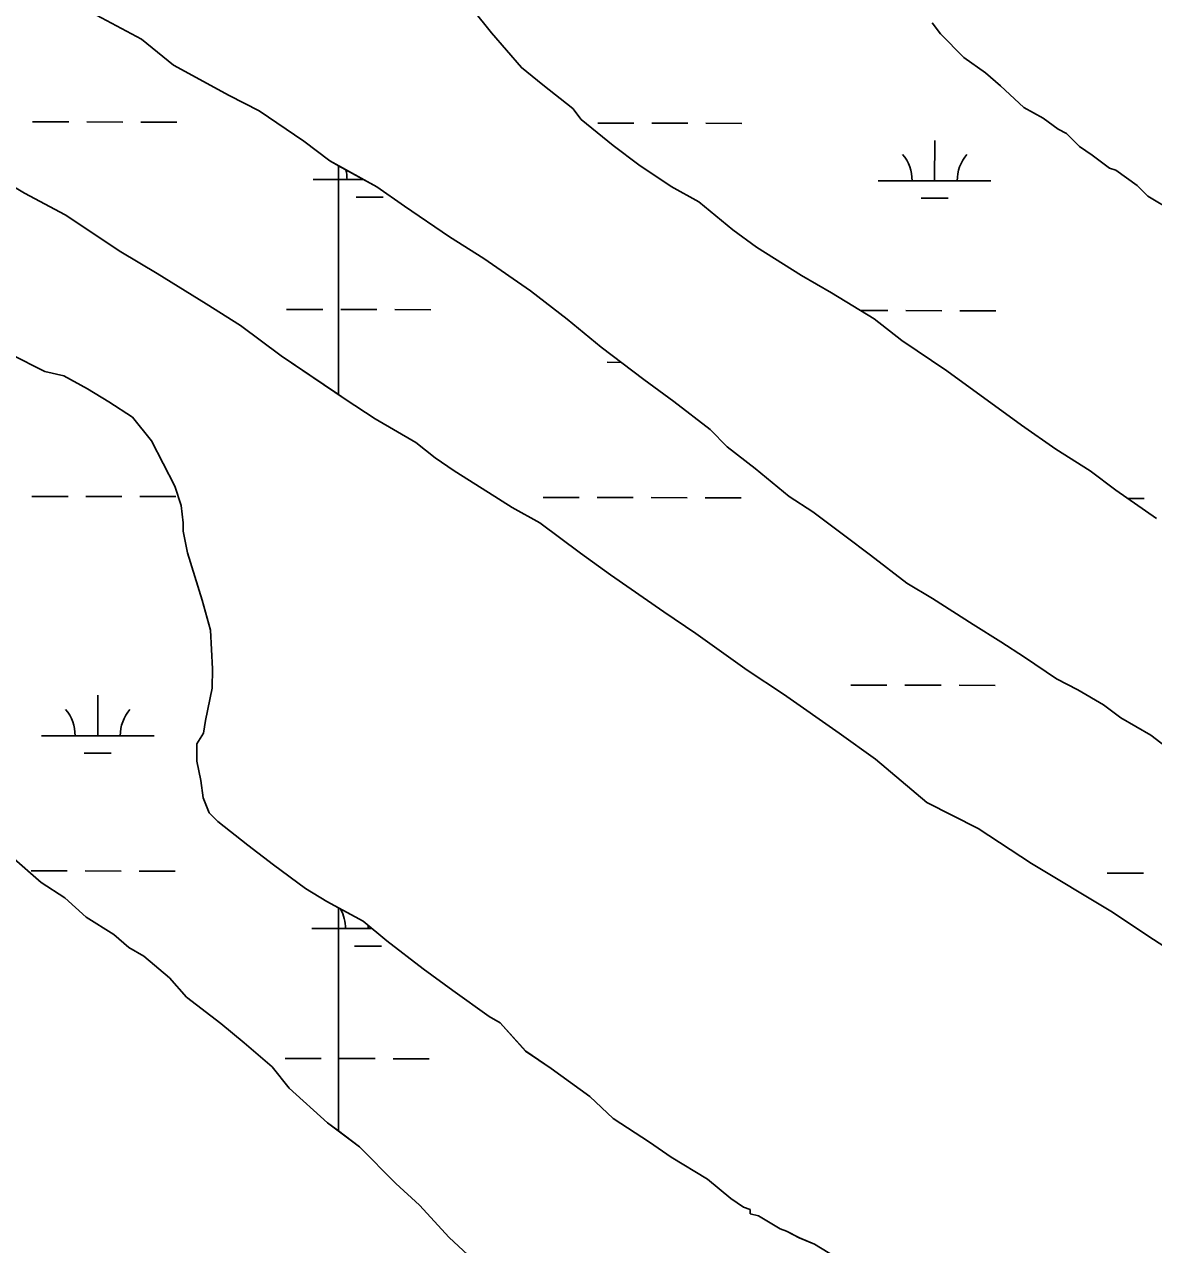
# Model space of a CAD drawing. Extents: x 3187622 to 3225504, y 800805 to 826213.
# Drawn here: x 3216564 to 3217567, y 818896 to 819980 of the extents above; entities that cross this region are included whole.
import ezdxf

# ---------------------------------------------------------------- set-up
doc = ezdxf.new("R2010")
doc.units = 0
doc.layers.add('V-SITE-VEGE', color=7, linetype='Continuous')
doc.layers.add('V-WETL-SWMP', color=7, linetype='Continuous')

msp = doc.modelspace()

# ---------------------------------------------------------------- linework, layer by layer
at = {"layer": 'V-SITE-VEGE'}
for p, q in [((3216668.3, 819966.6), (3216628.4, 819987.8)), ((3216696.8, 819943.5), (3216668.3, 819966.6)), ((3216746.2, 819916.4), (3216696.8, 819943.5)), ((3216772.8, 819902.9), (3216746.2, 819916.4)), ((3216812.7, 819875.9), (3216772.8, 819902.9)), ((3216835.5, 819858.6), (3216812.7, 819875.9)), ((3216843.4, 819854.2), (3216835.5, 819858.6)), ((3216843.4, 819650.8), (3216843.4, 819854.2)), ((3216564.4, 819829.9), (3216600.5, 819810.6)), ((3216600.5, 819810.6), (3216649.9, 819777.8)), ((3216649.9, 819777.8), (3216682.2, 819758.5)), ((3216682.2, 819758.5), (3216725.9, 819731.5)), ((3216725.9, 819731.5), (3216756.3, 819712.2)), ((3216756.3, 819712.2), (3216792.3, 819685.3)), ((3216582.4, 819671.4), (3216552, 819686.9)), ((3216792.3, 819685.3), (3216843.4, 819650.8)), ((3216599.5, 819667.5), (3216582.4, 819671.4)), ((3216620.4, 819655.9), (3216599.5, 819667.5)), ((3216639.4, 819644.3), (3216620.4, 819655.9)), ((3216660.3, 819630.8), (3216639.4, 819644.3)), ((3216677.4, 819609.7), (3216660.3, 819630.8)), ((3216698.1, 819569.5), (3216677.4, 819609.7)), ((3216703.7, 819552.3), (3216698.1, 819569.5)), ((3216705.5, 819537), (3216703.7, 819552.3)), ((3216705.5, 819529.4), (3216705.5, 819537)), ((3216709.1, 819510.3), (3216705.5, 819529.4)), ((3216722.2, 819468.3), (3216709.1, 819510.3)), ((3216729.7, 819441.5), (3216722.2, 819468.3)), ((3216731.4, 819407.1), (3216729.7, 819441.5)), ((3216731.2, 819390), (3216731.4, 819407.1)), ((3216725.3, 819361.4), (3216731.2, 819390)), ((3216723.3, 819350), (3216725.3, 819361.4)), ((3216717.6, 819340.5), (3216723.3, 819350)), ((3216717.5, 819325.2), (3216717.6, 819340.5)), ((3216721.2, 819308), (3216717.5, 819325.2)), ((3216723, 819292.7), (3216721.2, 819308)), ((3216728.6, 819279.3), (3216723, 819292.7)), ((3216736.2, 819271.7), (3216728.6, 819279.3)), ((3216762.7, 819250.5), (3216736.2, 819271.7)), ((3216785.5, 819233.2), (3216762.7, 819250.5)), ((3216552.8, 819240.4), (3216579.4, 819217.4)), ((3216814, 819212), (3216785.5, 819233.2)), ((3216579.4, 819217.4), (3216600.3, 819203.9)), ((3216833, 819200.4), (3216814, 819212)), ((3216600.3, 819203.9), (3216619.2, 819186.6)), ((3216843.4, 819194.9), (3216833, 819200.4)), ((3216619.2, 819186.6), (3216643.9, 819171.2)), ((3216865.3, 819183), (3216843.4, 819194.9)), ((3216843.4, 819194.9), (3216843.4, 818996.7)), ((3216843.4, 818996.7), (3216843.4, 819194.9)), ((3216886.2, 819165.7), (3216865.3, 819183)), ((3216643.9, 819171.2), (3216657.2, 819159.6)), ((3216918.5, 819140.7), (3216886.2, 819165.7)), ((3216657.2, 819159.6), (3216670.5, 819151.9)), ((3216670.5, 819151.9), (3216693.3, 819132.7)), ((3216693.3, 819132.7), (3216708.4, 819115.4)), ((3216945, 819121.5), (3216918.5, 819140.7)), ((3216977.3, 819098.3), (3216945, 819121.5)), ((3216708.4, 819115.4), (3216738.8, 819092.3)), ((3216738.8, 819092.3), (3216759.7, 819075)), ((3216986.8, 819092.6), (3216977.3, 819098.3)), ((3217009.5, 819067.6), (3216986.8, 819092.6)), ((3216759.7, 819075), (3216784.3, 819053.8)), ((3217032.3, 819052.2), (3217009.5, 819067.6)), ((3216784.3, 819053.8), (3216799.5, 819034.7)), ((3217066.5, 819027.2), (3217032.3, 819052.2)), ((3216799.5, 819034.7), (3216833.6, 819003.9)), ((3217087.4, 819007.9), (3217066.5, 819027.2)), ((3216833.6, 819003.9), (3216843.4, 818996.7)), ((3217119.7, 818986.7), (3217087.4, 819007.9)), ((3216843.4, 818996.7), (3216862.1, 818982.7)), ((3216862.1, 818982.7), (3216894.3, 818950.1)), ((3217138.7, 818973.3), (3217119.7, 818986.7)), ((3217171, 818954), (3217138.7, 818973.3)), ((3216894.3, 818950.1), (3216915.2, 818930.9)), ((3217191.8, 818936.7), (3217171, 818954)), ((3217203.2, 818929), (3217191.8, 818936.7)), ((3216915.2, 818930.9), (3216941.7, 818902.1)), ((3217208.9, 818927), (3217203.2, 818929)), ((3217208.9, 818923.2), (3217208.9, 818927)), ((3217216.5, 818921.2), (3217208.9, 818923.2)), ((3217235.5, 818909.7), (3217216.5, 818921.2)), ((3217241.2, 818907.7), (3217235.5, 818909.7)), ((3217252.6, 818901.9), (3217241.2, 818907.7)), ((3216941.7, 818902.1), (3216962.5, 818882.9)), ((3217266, 818896.1), (3217252.6, 818901.9)), ((3217285, 818884.5), (3217266, 818896.1))]:
    msp.add_line(p, q, dxfattribs=at)
for points in [[(3216962.3, 819993.2), (3216979.3, 819972.1), (3217005.8, 819941.4), (3217024.8, 819926), (3217051.4, 819904.9), (3217058.9, 819895.3), (3217087.4, 819872.2), (3217110.2, 819854.9), (3217138.7, 819835.6), (3217163.4, 819822.1), (3217193.7, 819797.1), (3217214.6, 819781.7), (3217254.5, 819756.6), (3217281.1, 819741.2), (3217319.1, 819718), (3217343.8, 819698.8), (3217383.7, 819671.8), (3217450.1, 819623.7), (3217480.5, 819602.5), (3217510.9, 819583.2), (3217533.7, 819565.9), (3217569.8, 819540.8)], [(3217452, 819906), (3217431.2, 819925.2), (3217417.9, 819936.8), (3217398.9, 819950.3), (3217378, 819971.4), (3217370.5, 819981)], [(3217584.9, 819813.6), (3217562.1, 819827.1), (3217552.7, 819836.7), (3217533.7, 819850.1), (3217528, 819852.1), (3217512.8, 819863.6), (3217501.4, 819871.3), (3217490, 819882.9), (3217482.4, 819886.7), (3217469.1, 819896.4), (3217452, 819906)], [(3217076.7, 819692.9), (3217046.3, 819717.9), (3217014, 819742.9), (3216972.3, 819771.8), (3216941.9, 819791.1), (3216902, 819818.1), (3216877.3, 819835.4), (3216843.4, 819854.2), (3216843.4, 819650.8)], [(3217587.5, 819330.9), (3217564.7, 819348.2), (3217538.1, 819363.6), (3217522.9, 819375.2), (3217500.1, 819388.7), (3217481.1, 819398.3), (3217452.6, 819417.6), (3217431.7, 819431.1), (3217407, 819446.5), (3217370.9, 819469.7), (3217348.1, 819483.2), (3217315.8, 819508.2), (3217293, 819525.5), (3217264.6, 819546.7), (3217243.7, 819560.2), (3217213.3, 819585.2), (3217188.6, 819604.4), (3217173.5, 819619.8), (3217141.2, 819644.8), (3217114.6, 819664.1), (3217076.7, 819692.9)], [(3216843.4, 819650.8), (3216849.3, 819646.7), (3216875.9, 819629.4), (3216912, 819608.2), (3216929.1, 819594.7), (3216946.2, 819583.1), (3216976.6, 819563.9), (3216997.5, 819550.4), (3217022.2, 819536.8), (3217058.3, 819509.9), (3217084.9, 819490.6), (3217132.3, 819457.9), (3217160.8, 819438.6), (3217206.4, 819405.9), (3217238.7, 819384.7), (3217288.1, 819350), (3217320.3, 819326.9), (3217365.9, 819288.5), (3217411.5, 819265.3), (3217459, 819234.4), (3217529.3, 819192), (3217567.3, 819166.9), (3217609.1, 819139.9)]]:
    msp.add_lwpolyline(points, dxfattribs=at)
at = {"layer": 'V-WETL-SWMP'}
for p, q in [((3216668.3, 819966.6), (3216628.4, 819987.8)), ((3216962.3, 819993.2), (3216979.3, 819972.1)), ((3217378, 819971.4), (3217370.5, 819981)), ((3216696.8, 819943.5), (3216668.3, 819966.6)), ((3216979.3, 819972.1), (3217005.8, 819941.4)), ((3217398.9, 819950.3), (3217378, 819971.4)), ((3217417.9, 819936.8), (3217398.9, 819950.3)), ((3216746.2, 819916.4), (3216696.8, 819943.5)), ((3217005.8, 819941.4), (3217024.8, 819926)), ((3217431.2, 819925.2), (3217417.9, 819936.8)), ((3217024.8, 819926), (3217051.4, 819904.9)), ((3217452, 819906), (3217431.2, 819925.2)), ((3216772.8, 819902.9), (3216746.2, 819916.4)), ((3216812.7, 819875.9), (3216772.8, 819902.9)), ((3217051.4, 819904.9), (3217058.9, 819895.3)), ((3217469.1, 819896.4), (3217452, 819906)), ((3216571.7, 819893.1), (3216603.7, 819893)), ((3216619.7, 819893), (3216651.7, 819892.9)), ((3216667.7, 819892.9), (3216699.7, 819892.8)), ((3217058.9, 819895.3), (3217087.4, 819872.2)), ((3217073.6, 819892.1), (3217105.6, 819892)), ((3217121.6, 819892), (3217153.6, 819891.9)), ((3217169.6, 819891.9), (3217201.6, 819891.8)), ((3217482.4, 819886.7), (3217469.1, 819896.4)), ((3217490, 819882.9), (3217482.4, 819886.7)), ((3217501.4, 819871.3), (3217490, 819882.9)), ((3216835.5, 819858.6), (3216812.7, 819875.9)), ((3217087.4, 819872.2), (3217110.2, 819854.9)), ((3217372.8, 819840.7), (3217372.9, 819876.7)), ((3217512.8, 819863.6), (3217501.4, 819871.3)), ((3216513.1, 819860.7), (3216564.4, 819829.9)), ((3216877.3, 819835.4), (3216835.5, 819858.6)), ((3217528, 819852.1), (3217512.8, 819863.6)), ((3217110.2, 819854.9), (3217138.7, 819835.6)), ((3217533.7, 819850.1), (3217528, 819852.1)), ((3217552.7, 819836.7), (3217533.7, 819850.1)), ((3216820.9, 819841.9), (3216865.9, 819841.8)), ((3217138.7, 819835.6), (3217163.4, 819822.1)), ((3217322.8, 819840.8), (3217422.8, 819840.6)), ((3217562.1, 819827.1), (3217552.7, 819836.7)), ((3216564.4, 819829.9), (3216600.5, 819810.6)), ((3216858.9, 819826.3), (3216882.9, 819826.3)), ((3216902, 819818.1), (3216877.3, 819835.4)), ((3217360.8, 819825.3), (3217384.8, 819825.3)), ((3217584.9, 819813.6), (3217562.1, 819827.1)), ((3216941.9, 819791.1), (3216902, 819818.1)), ((3217163.4, 819822.1), (3217193.7, 819797.1)), ((3216600.5, 819810.6), (3216649.9, 819777.8)), ((3217193.7, 819797.1), (3217214.6, 819781.7)), ((3216972.3, 819771.8), (3216941.9, 819791.1)), ((3217214.6, 819781.7), (3217254.5, 819756.6)), ((3216649.9, 819777.8), (3216682.2, 819758.5)), ((3217014, 819742.9), (3216972.3, 819771.8)), ((3216682.2, 819758.5), (3216725.9, 819731.5)), ((3217254.5, 819756.6), (3217281.1, 819741.2)), ((3217046.3, 819717.9), (3217014, 819742.9)), ((3217281.1, 819741.2), (3217319.1, 819718)), ((3216725.9, 819731.5), (3216756.3, 819712.2)), ((3216797.3, 819726.5), (3216829.3, 819726.4)), ((3216845.3, 819726.4), (3216877.3, 819726.3)), ((3216893.3, 819726.3), (3216925.3, 819726.2)), ((3217076.7, 819692.9), (3217046.3, 819717.9)), ((3217307, 819725.4), (3217331.2, 819725.4)), ((3217319.1, 819718), (3217343.8, 819698.8)), ((3217347.2, 819725.4), (3217379.2, 819725.3)), ((3217395.2, 819725.3), (3217427.2, 819725.2)), ((3216756.3, 819712.2), (3216792.4, 819685.3)), ((3217343.8, 819698.8), (3217383.7, 819671.8)), ((3216582.4, 819671.4), (3216552, 819686.9)), ((3216792.4, 819685.3), (3216849.3, 819646.7)), ((3217114.6, 819664.1), (3217076.7, 819692.9)), ((3217082, 819679.5), (3217094.4, 819679.4)), ((3216599.5, 819667.5), (3216582.4, 819671.4)), ((3216620.5, 819655.9), (3216599.5, 819667.5)), ((3217141.2, 819644.8), (3217114.6, 819664.1)), ((3217383.7, 819671.8), (3217450.1, 819623.7)), ((3216639.5, 819644.3), (3216620.5, 819655.9)), ((3216660.3, 819630.8), (3216639.5, 819644.3)), ((3216849.3, 819646.7), (3216875.9, 819629.4)), ((3217173.5, 819619.8), (3217141.2, 819644.8)), ((3216677.4, 819609.7), (3216660.3, 819630.8)), ((3216875.9, 819629.4), (3216912, 819608.2)), ((3217188.6, 819604.4), (3217173.5, 819619.8)), ((3217450.1, 819623.7), (3217480.5, 819602.5)), ((3216698.1, 819569.5), (3216677.4, 819609.7)), ((3216912, 819608.2), (3216929.1, 819594.7)), ((3217213.3, 819585.2), (3217188.6, 819604.4)), ((3217480.5, 819602.5), (3217510.9, 819583.2)), ((3216929.1, 819594.7), (3216946.2, 819583.1)), ((3216946.2, 819583.1), (3216976.6, 819563.9)), ((3217243.7, 819560.2), (3217213.3, 819585.2)), ((3217510.9, 819583.2), (3217533.7, 819565.9)), ((3216703.7, 819552.3), (3216698.1, 819569.5)), ((3217533.7, 819565.9), (3217569.8, 819540.8)), ((3216571.1, 819560.4), (3216603.1, 819560.4)), ((3216619, 819560.3), (3216651, 819560.3)), ((3216667, 819560.2), (3216699, 819560.2)), ((3216976.6, 819563.9), (3216997.5, 819550.4)), ((3217025, 819559.5), (3217057, 819559.4)), ((3217073, 819559.4), (3217105, 819559.3)), ((3217121, 819559.3), (3217153, 819559.2)), ((3217169, 819559.2), (3217201, 819559.1)), ((3217264.6, 819546.7), (3217243.7, 819560.2)), ((3217544.4, 819558.4), (3217558.9, 819558.4)), ((3216705.5, 819537), (3216703.7, 819552.3)), ((3216997.5, 819550.4), (3217022.2, 819536.8)), ((3217293, 819525.5), (3217264.6, 819546.7)), ((3216705.5, 819529.4), (3216705.5, 819537)), ((3217022.2, 819536.8), (3217058.3, 819509.9)), ((3216709.2, 819510.3), (3216705.5, 819529.4)), ((3217315.8, 819508.2), (3217293, 819525.5)), ((3216722.2, 819468.3), (3216709.2, 819510.3)), ((3217058.3, 819509.9), (3217084.9, 819490.6)), ((3217348.1, 819483.2), (3217315.8, 819508.2)), ((3217084.9, 819490.6), (3217132.3, 819457.9)), ((3217370.9, 819469.7), (3217348.1, 819483.2)), ((3216729.7, 819441.5), (3216722.2, 819468.3)), ((3217407, 819446.5), (3217370.9, 819469.7)), ((3217132.3, 819457.9), (3217160.8, 819438.6)), ((3217431.7, 819431.1), (3217407, 819446.5)), ((3216731.4, 819407.1), (3216729.7, 819441.5)), ((3217160.8, 819438.6), (3217206.4, 819405.9)), ((3217452.6, 819417.6), (3217431.7, 819431.1)), ((3217481.1, 819398.3), (3217452.6, 819417.6)), ((3216731.2, 819390), (3216731.4, 819407.1)), ((3217206.4, 819405.9), (3217238.7, 819384.7)), ((3217298.5, 819392.8), (3217330.5, 819392.7)), ((3217346.5, 819392.7), (3217378.5, 819392.6)), ((3217394.5, 819392.6), (3217426.5, 819392.5)), ((3217500.1, 819388.7), (3217481.1, 819398.3)), ((3216629.5, 819347.7), (3216629.5, 819383.7)), ((3216725.3, 819361.4), (3216731.2, 819390)), ((3217238.7, 819384.7), (3217288.1, 819350)), ((3217522.9, 819375.2), (3217500.1, 819388.7)), ((3217538.1, 819363.6), (3217522.9, 819375.2)), ((3216723.3, 819350), (3216725.3, 819361.4)), ((3217564.7, 819348.2), (3217538.1, 819363.6)), ((3216579.5, 819347.8), (3216679.5, 819347.6)), ((3216717.6, 819340.5), (3216723.3, 819350)), ((3217288.1, 819350), (3217320.3, 819326.9)), ((3217587.5, 819330.9), (3217564.7, 819348.2)), ((3216717.5, 819325.2), (3216717.6, 819340.5)), ((3216617.4, 819332.3), (3216641.4, 819332.3)), ((3217320.3, 819326.9), (3217365.9, 819288.5)), ((3216721.2, 819308), (3216717.5, 819325.2)), ((3216723, 819292.7), (3216721.2, 819308)), ((3216728.6, 819279.3), (3216723, 819292.7)), ((3217365.9, 819288.5), (3217411.5, 819265.3)), ((3216736.2, 819271.7), (3216728.6, 819279.3)), ((3216762.8, 819250.5), (3216736.2, 819271.7)), ((3217411.5, 819265.3), (3217459, 819234.4)), ((3216785.5, 819233.2), (3216762.8, 819250.5)), ((3216552.8, 819240.4), (3216579.4, 819217.4)), ((3216814, 819212), (3216785.5, 819233.2)), ((3217459, 819234.4), (3217529.3, 819192)), ((3216570.4, 819227.8), (3216602.4, 819227.7)), ((3216618.4, 819227.7), (3216650.4, 819227.6)), ((3216666.4, 819227.6), (3216698.4, 819227.5)), ((3217526.2, 819225.8), (3217558.2, 819225.7)), ((3216579.4, 819217.4), (3216600.3, 819203.9)), ((3216833, 819200.4), (3216814, 819212)), ((3216600.3, 819203.9), (3216619.2, 819186.6)), ((3216865.3, 819183), (3216833, 819200.4)), ((3216619.2, 819186.6), (3216643.9, 819171.2)), ((3217529.3, 819192), (3217567.3, 819166.9)), ((3216819.6, 819176.5), (3216873.3, 819176.4)), ((3216886.2, 819165.7), (3216865.3, 819183)), ((3216869.6, 819176.4), (3216869.6, 819179.5)), ((3216643.9, 819171.2), (3216657.2, 819159.6)), ((3216918.5, 819140.7), (3216886.2, 819165.7)), ((3216657.2, 819159.6), (3216670.5, 819151.9)), ((3216857.6, 819161), (3216881.6, 819161)), ((3216670.5, 819151.9), (3216693.3, 819132.7)), ((3216693.3, 819132.7), (3216708.4, 819115.4)), ((3216945, 819121.5), (3216918.5, 819140.7)), ((3216977.3, 819098.3), (3216945, 819121.5)), ((3216708.4, 819115.4), (3216738.8, 819092.3)), ((3216738.8, 819092.3), (3216759.7, 819075)), ((3216986.8, 819092.6), (3216977.3, 819098.3)), ((3217009.6, 819067.6), (3216986.8, 819092.6)), ((3216759.7, 819075), (3216784.3, 819053.8)), ((3217032.3, 819052.2), (3217009.6, 819067.6)), ((3216795.9, 819061.1), (3216827.9, 819061.1)), ((3216843.9, 819061), (3216875.9, 819061)), ((3216891.9, 819060.9), (3216923.9, 819060.9)), ((3216784.3, 819053.8), (3216799.5, 819034.7)), ((3217066.5, 819027.2), (3217032.3, 819052.2)), ((3216799.5, 819034.7), (3216833.6, 819003.9)), ((3217087.4, 819007.9), (3217066.5, 819027.2)), ((3216833.6, 819003.9), (3216862.1, 818982.7)), ((3217119.7, 818986.7), (3217087.4, 819007.9)), ((3216862.1, 818982.7), (3216894.3, 818950.1)), ((3217138.7, 818973.3), (3217119.7, 818986.7)), ((3217171, 818954), (3217138.7, 818973.3)), ((3216894.3, 818950.1), (3216915.2, 818930.9)), ((3217191.8, 818936.7), (3217171, 818954)), ((3217203.2, 818929), (3217191.8, 818936.7)), ((3216915.2, 818930.9), (3216941.7, 818902.1)), ((3217208.9, 818927), (3217203.2, 818929)), ((3217208.9, 818923.2), (3217208.9, 818927)), ((3217216.5, 818921.2), (3217208.9, 818923.2)), ((3217235.5, 818909.7), (3217216.5, 818921.2)), ((3217241.2, 818907.7), (3217235.5, 818909.7)), ((3217252.7, 818901.9), (3217241.2, 818907.7)), ((3216941.7, 818902.1), (3216962.5, 818882.9)), ((3217266, 818896.1), (3217252.7, 818901.9)), ((3217285, 818884.5), (3217266, 818896.1))]:
    msp.add_line(p, q, dxfattribs=at)
for centre, start, end in [((3217317.6, 819841.3), 359.1115, 40.6551), ((3217428.1, 819841.1), 139.1115, 180.6551), ((3216815.7, 819842.3), 359.1115, 13.5065), ((3216574.2, 819348.3), 359.1115, 40.6551), ((3216684.7, 819348.1), 139.1115, 180.6551), ((3216814.3, 819177), 359.1115, 28.4708)]:
    msp.add_arc(centre, 35.2, start, end, dxfattribs=at)

doc.saveas('drawing.dxf')
